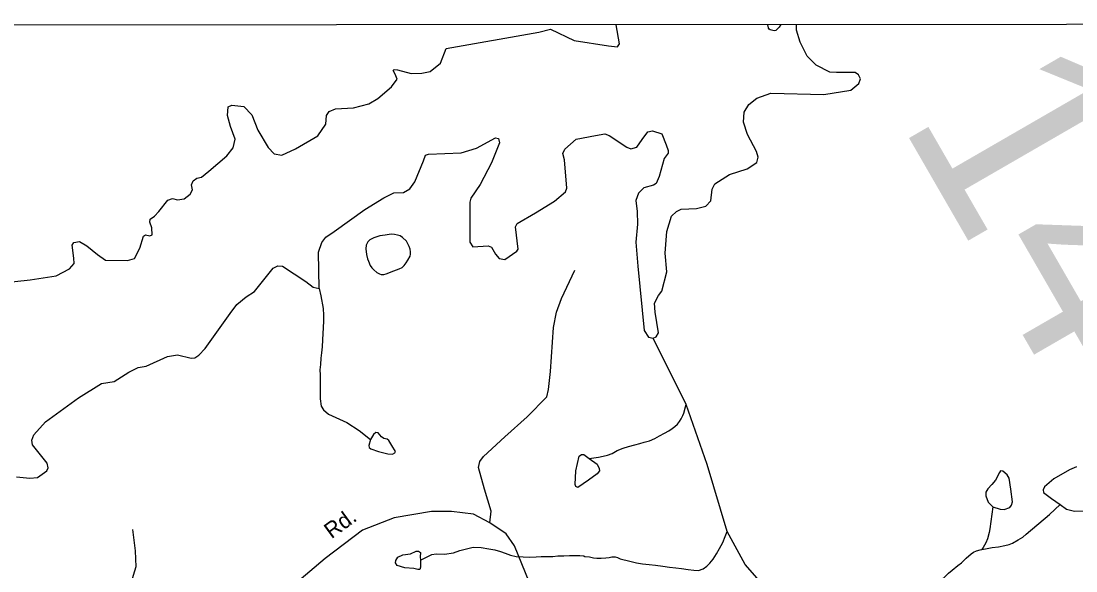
# Model space of a CAD drawing. Extents: x 2056842 to 2160602, y 826753 to 1016856.
# Drawn here: x 2120346 to 2126664, y 1012928 to 1016219 of the extents above; entities that cross this region are included whole.
import ezdxf

# ---------------------------------------------------------------- set-up
doc = ezdxf.new("R2010")
doc.units = 0
for name, color, linetype in [('Exist Boundary Political CountyLine', 7, 'Continuous'), ('Exist Hydrographic Lake Shore', 7, 'Continuous'), ('Exist Hydrographic Misc Water Feature', 7, 'Continuous'), ('Exist Road Non-System Type 51', 7, 'Continuous'), ('Exist Road Secondary Structure Standard Bridge Number Label', 7, 'Continuous'), ('Exist Road Secondary Type 51 Attributed', 7, 'Continuous'), ('Exist Road Secondary Type 51 Label', 7, 'Continuous')]:
    doc.layers.add(name, color=color, linetype=linetype)

msp = doc.modelspace()

# ---------------------------------------------------------------- linework, layer by layer
at = {"layer": 'Exist Boundary Political CountyLine'}
msp.add_lwpolyline([(2139721.4, 1016218.7), (2130978.8, 1016201.4), (2122234, 1016196.3), (2115964.3, 1016192.1), (2110262.3, 1016187.5)], dxfattribs=at)
at = {"layer": 'Exist Hydrographic Lake Shore'}
for points in [[(2120215.3, 1014650), (2120400.2, 1014669), (2120555.3, 1014693.1), (2120635, 1014736.2), (2120664.2, 1014767.8), (2120661.3, 1014799.1), (2120652.4, 1014877.7), (2120662.5, 1014894.1), (2120695.4, 1014899.2), (2120739.8, 1014872.6), (2120803.1, 1014821.9), (2120852.4, 1014787.7), (2120984.1, 1014785.2), (2121024.6, 1014797.9), (2121057.6, 1014859.9), (2121079.1, 1014932.1), (2121091.7, 1014939.8), (2121117.1, 1014933.4), (2121131, 1014939.8), (2121128.5, 1014980.3), (2121117.1, 1015015.8), (2121119.6, 1015032.2), (2121144.9, 1015051.2), (2121171.1, 1015078.7), (2121225.6, 1015145.9), (2121252.2, 1015157.3), (2121282.6, 1015148.4), (2121323.1, 1015154.7), (2121358.5, 1015182.6), (2121372.5, 1015208), (2121367.4, 1015238.4), (2121376.3, 1015262.4), (2121397.8, 1015277.6), (2121425.6, 1015284), (2121471.2, 1015320.7), (2121577.6, 1015412.8), (2121616.8, 1015459.3), (2121628.2, 1015511.3), (2121600.4, 1015587.3), (2121581.4, 1015653.1), (2121585.2, 1015705.1), (2121608, 1015716.5), (2121679.6, 1015707.6), (2121727.7, 1015658.2), (2121764.5, 1015565.7), (2121826.5, 1015463.1), (2121860.7, 1015423.8), (2121907.5, 1015416.2), (2121989.8, 1015454.2), (2122124.1, 1015531.5), (2122170.9, 1015602.5), (2122174.7, 1015653.1), (2122190.7, 1015677.2), (2122228.6, 1015693.7), (2122336.3, 1015700), (2122428.7, 1015722.8), (2122483.1, 1015754.5), (2122564.2, 1015825.5), (2122597.7, 1015871.6), (2122586.3, 1015900.7), (2122574.9, 1015922.2), (2122581.3, 1015928.6), (2122600.3, 1015927.3), (2122682.6, 1015904.5), (2122745.9, 1015907), (2122795.3, 1015917.2), (2122857.3, 1015967.9), (2122891.5, 1016055.3), (2123446.9, 1016152.8), (2123516.6, 1016170.6), (2123658.4, 1016102.1), (2123863.5, 1016071.7), (2123918, 1016064.1), (2123930.6, 1016081.9), (2123909.5, 1016197.2)], [(2124131.3, 1014320.6), (2124149, 1014328.2), (2124162.9, 1014353.6), (2124143.9, 1014476.5), (2124140.1, 1014530.9), (2124164.2, 1014575.3), (2124184.5, 1014601.9), (2124213.6, 1014717.9), (2124203.5, 1014828.8), (2124213.6, 1014959.3), (2124241.4, 1015050.5), (2124270.6, 1015078.4), (2124299.7, 1015092.3), (2124390.8, 1015096.1), (2124447.8, 1015110), (2124476.9, 1015142.6), (2124484.5, 1015213.5), (2124501, 1015245.2), (2124589.6, 1015301), (2124694.7, 1015333.9), (2124753, 1015371.9), (2124760.6, 1015403.6), (2124750.4, 1015439), (2124697.3, 1015540.4), (2124671.9, 1015614.6), (2124675.7, 1015672.9), (2124704.8, 1015719.8), (2124753, 1015756.5), (2124836.5, 1015786.4), (2125153.1, 1015780.1), (2125315.1, 1015805.4), (2125363.2, 1015846), (2125373.4, 1015873.8), (2125362, 1015897.9), (2125340.5, 1015910.6), (2125230.3, 1015911.9), (2125189.8, 1015913.1), (2125108.8, 1015954.9), (2125053, 1016008.1), (2125011.3, 1016093), (2124991, 1016165.2), (2124991, 1016197.9)], [(2122130.4, 1014618.7), (2122127.5, 1014834.7), (2122146.5, 1014894.3), (2122171.8, 1014925.9), (2122221.2, 1014960.2), (2122404.8, 1015090.6), (2122518.7, 1015160.3), (2122578.2, 1015190.7), (2122635.8, 1015192.6), (2122675.1, 1015214.2), (2122704.2, 1015256), (2122756.1, 1015382.7), (2122768.8, 1015416.9), (2122785.2, 1015421.9), (2122981.5, 1015429.5), (2123073.9, 1015457.4), (2123186.7, 1015520.8), (2123204.5, 1015517), (2123212.1, 1015490.4), (2123163.9, 1015370.6), (2123095.6, 1015240.1), (2123038.6, 1015159.1), (2123033.5, 1015135), (2123033.5, 1014895.5), (2123052.5, 1014867.7), (2123143.7, 1014872.7), (2123163.9, 1014865.1), (2123188, 1014824.6), (2123209.5, 1014798), (2123242.4, 1014791.7), (2123315.9, 1014841.1), (2123323.5, 1014853.7), (2123307, 1014986.8), (2123317.1, 1015007), (2123426, 1015070.4), (2123541.3, 1015140.1), (2123605.8, 1015197.1), (2123613.6, 1015219.5), (2123600.9, 1015389.3), (2123590.5, 1015425.7), (2123601.9, 1015452.3), (2123670.3, 1015511.9), (2123786.8, 1015534.7), (2123842.5, 1015543.6), (2123867.8, 1015534.7), (2123972.9, 1015465), (2123998.2, 1015454.9), (2124033.7, 1015463.7), (2124066.6, 1015510.6), (2124099.5, 1015555), (2124128.6, 1015562.6), (2124184.3, 1015543.6), (2124209.7, 1015477.9), (2124222.3, 1015443.7), (2124222.3, 1015428.5), (2124198.3, 1015395.6), (2124167.9, 1015288.4), (2124148.9, 1015246.6), (2124133.7, 1015236.5), (2124076.7, 1015221.3), (2124043.8, 1015189.6), (2124027.3, 1015144), (2124034.9, 1015078.1), (2124038.7, 1015003.4), (2124028.6, 1014894.9), (2124040, 1014751.8), (2124078, 1014367.1), (2124104.6, 1014326.6), (2124131.3, 1014320.6)], [(2120319.3, 1013490.9), (2120398, 1013482.1), (2120443.4, 1013487.1), (2120499.1, 1013526), (2120507.9, 1013543.8), (2120502.9, 1013571.6), (2120414.2, 1013681.9), (2120410.4, 1013711), (2120421.8, 1013741.4), (2120491.5, 1013819.9), (2120689.9, 1013963.7), (2120827.9, 1014049.9), (2120902.6, 1014061.3), (2120990.7, 1014118), (2121046.4, 1014144.7), (2121095.8, 1014153.5), (2121223.7, 1014211.8), (2121283.2, 1014220.7), (2121364.2, 1014200.4), (2121387, 1014202.9), (2121409.8, 1014219.4), (2121449.1, 1014258.3), (2121597.2, 1014468.6), (2121637.7, 1014521.8), (2121693.4, 1014568.7), (2121744.1, 1014600.4), (2121854.9, 1014740.7), (2121884, 1014753.4), (2121910.6, 1014750.9), (2122050.6, 1014659.3), (2122094.9, 1014625.1), (2122130.4, 1014618.7)]]:
    msp.add_lwpolyline(points, dxfattribs=at)
at = {"layer": 'Exist Hydrographic Misc Water Feature'}
for points in [[(2124897, 1016197.8), (2124885.4, 1016183.4), (2124877.6, 1016175.4), (2124873.7, 1016171.3), (2124865.7, 1016163.3), (2124855.7, 1016161.2), (2124847.7, 1016163.2), (2124839.7, 1016165.1), (2124831.7, 1016167.1), (2124825.7, 1016171.1), (2124821.6, 1016177), (2124821.6, 1016181), (2124819.6, 1016185), (2124819.3, 1016197.8)], [(2122627.4, 1014744.4), (2122641.1, 1014756.5), (2122653, 1014772.5), (2122663.1, 1014788.5), (2122677, 1014812.6), (2122678.9, 1014822.7), (2122678.9, 1014836.6), (2122676.8, 1014852.6), (2122670.9, 1014868.6), (2122654.7, 1014900.6), (2122630.7, 1014922.4), (2122616.3, 1014932.4), (2122600.3, 1014938.3), (2122582.3, 1014942.2), (2122562.4, 1014944.1), (2122526.3, 1014938), (2122494.3, 1014933.8), (2122458.6, 1014921.7), (2122434.6, 1014909.6), (2122422.6, 1014897.5), (2122412.7, 1014877.5), (2122410.9, 1014855.5), (2122415, 1014821.5), (2122421.1, 1014795.5), (2122427.1, 1014781.5), (2122437.3, 1014755.6), (2122447.4, 1014741.6), (2122459.5, 1014729.7), (2122477.3, 1014713.8), (2122493.3, 1014705.9), (2122503.5, 1014701.9), (2122517.7, 1014701.9), (2122533.3, 1014706), (2122577.4, 1014724.1), (2122609.4, 1014736.3), (2122627.4, 1014744.4)], [(2122130.4, 1014618.7), (2122141.8, 1014574.4), (2122154.3, 1014498.4), (2122156.6, 1014458.4), (2122156.8, 1014422.4), (2122155, 1014384.4), (2122151.1, 1014310.3), (2122149.4, 1014268.4), (2122145.5, 1014232.3), (2122141.6, 1014200.3), (2122139.8, 1014162.3), (2122136.1, 1014130.3), (2122138.1, 1014100.3), (2122136.3, 1014064.3), (2122136.3, 1014030.3), (2122136.7, 1013957.8), (2122143, 1013914.7), (2122157, 1013891.9), (2122187.4, 1013865.3), (2122296.3, 1013815.9), (2122371, 1013767.8), (2122439.3, 1013713.3)], [(2125123.9, 1012536.3), (2124968, 1012641.6), (2124682.9, 1012965.8), (2124574.2, 1013163.1), (2124454.9, 1013564.6), (2124328.8, 1013923.7), (2124131.3, 1014320.6)], [(2123747.6, 1013601), (2123803.9, 1013609.4), (2123832, 1013613.5), (2123858, 1013619.6), (2123885.9, 1013629.8), (2123915.7, 1013647.9), (2123951.7, 1013662.1), (2123983.7, 1013672.2), (2124021.7, 1013682.4), (2124051.8, 1013690.5), (2124077.6, 1013698.6), (2124109.4, 1013706.7), (2124141.4, 1013720.9), (2124169.5, 1013737), (2124199.5, 1013753.1), (2124225.3, 1013765.2), (2124245.2, 1013779.4), (2124261.2, 1013791.4), (2124277.2, 1013805.4), (2124289.1, 1013821.5), (2124298.9, 1013837.6), (2124308.9, 1013857.6), (2124314.7, 1013871.6), (2124324.7, 1013909.7), (2124328.8, 1013923.7)], [(2122439.3, 1013713.3), (2122427.9, 1013679.1), (2122430.5, 1013666.4), (2122440.6, 1013657.5), (2122486.2, 1013642.3), (2122543.2, 1013628.4), (2122571, 1013625.9), (2122584.9, 1013633.5), (2122587.5, 1013642.3), (2122567.2, 1013679.1), (2122548.2, 1013708.2), (2122538.1, 1013717.1), (2122519.1, 1013720.9), (2122505.2, 1013731), (2122484.9, 1013753.8), (2122471, 1013756.3), (2122457.1, 1013744.9), (2122439.3, 1013713.3)], [(2123747.6, 1013601), (2123795.8, 1013565.6), (2123807.2, 1013541.5), (2123809.7, 1013526.3), (2123797, 1013508.5), (2123743.8, 1013470.5), (2123680.5, 1013427.5), (2123669.1, 1013433.8), (2123664.1, 1013445.2), (2123667.9, 1013526.3), (2123688.1, 1013615), (2123702.1, 1013625.1), (2123717.3, 1013623.8), (2123747.6, 1013601)], [(2126667.4, 1013550), (2126624.3, 1013532.2), (2126531.9, 1013477.8), (2126476.2, 1013430.9), (2126467.3, 1013413.1), (2126469.9, 1013397.9), (2126516.7, 1013361.2), (2126568.6, 1013324.5)], [(2126166, 1013310.5), (2126209, 1013296.6), (2126234.4, 1013295.3), (2126267.3, 1013308), (2126278.7, 1013320.7), (2126283.7, 1013340.9), (2126273.6, 1013416.9), (2126264.7, 1013482.8), (2126252.1, 1013501.8), (2126225.5, 1013524.6), (2126212.8, 1013527.2), (2126205.2, 1013517), (2126181.2, 1013471.4), (2126160.9, 1013444.8), (2126135.6, 1013418.2), (2126124.2, 1013399.2), (2126124.2, 1013376.4), (2126138.1, 1013339.7), (2126166, 1013310.5)], [(2126100.6, 1013055.7), (2126122.7, 1013059.8), (2126162.7, 1013068), (2126200.4, 1013072.2), (2126238.4, 1013080.3), (2126264.4, 1013086.5), (2126284.3, 1013094.6), (2126318.3, 1013112.7), (2126346.2, 1013128.8), (2126366.1, 1013147), (2126505.3, 1013264.9), (2126568.6, 1013324.5)], [(2126166, 1013310.5), (2126148.1, 1013180), (2126144, 1013157.9), (2126134.4, 1013119.9), (2126124.4, 1013095.9), (2126108.6, 1013067.8), (2126100.6, 1013055.7)], [(2126568.6, 1013324.5), (2126606.6, 1013297.9), (2126654.7, 1013285.2), (2126711.7, 1013287.7)], [(2123721.4, 1013014.7), (2123750.9, 1013011.4), (2123774.9, 1013005.6), (2123795, 1013003.6), (2123820.8, 1013003.7), (2123848.9, 1013005.9), (2123868.8, 1013007.9), (2123884.8, 1013012), (2123888.9, 1013012), (2123894.8, 1013012), (2123904.9, 1013012.1), (2123917, 1013008.1), (2123934.8, 1013000.3), (2123992.8, 1012986.5), (2124031.2, 1012976.7), (2124067.1, 1012970.8), (2124107.1, 1012966.9), (2124145.2, 1012961.2), (2124189.1, 1012955.3), (2124229.1, 1012949.5), (2124267.2, 1012945.7), (2124301, 1012941.8), (2124341.2, 1012936.1), (2124375.1, 1012932.2), (2124403.1, 1012930.3), (2124431, 1012940.4), (2124453.2, 1012956.6), (2124470.8, 1012974.6), (2124490.9, 1012998.7), (2124510.8, 1013030.7), (2124528.6, 1013060.8), (2124548.3, 1013096.9), (2124562.5, 1013133), (2124574.2, 1013163.1)], [(2122737.3, 1012992.5), (2122738.5, 1012949.5), (2122734.7, 1012936.8), (2122722.1, 1012935.5), (2122698, 1012941.9), (2122644.8, 1012945.7), (2122598, 1012959.6), (2122589.1, 1012976.1), (2122590.4, 1012990), (2122603, 1013010.3), (2122632.2, 1013022.9), (2122679, 1013029.3), (2122711.9, 1013045.7), (2122727.1, 1013045.7), (2122737.3, 1013036.9), (2122736, 1013012.8), (2122737.3, 1012992.5)], [(2122737.3, 1012992.5), (2122805.6, 1013025.5), (2122832.2, 1013029.3), (2122881.6, 1013028), (2122936, 1013035.6), (2122972.8, 1013049.5), (2123052.7, 1013070.4), (2123100.7, 1013068.5), (2123146.6, 1013060.7), (2123182.7, 1013052.9), (2123216.7, 1013043), (2123244.8, 1013033.2), (2123276.8, 1013021.4), (2123310.8, 1013013.5), (2123352.9, 1013011.6), (2123389, 1013009.9), (2123430.8, 1013012), (2123460.9, 1013014.2), (2123498.9, 1013014.3), (2123530.9, 1013014.5), (2123560.8, 1013018.6), (2123596.9, 1013018.7), (2123630.9, 1013018.9), (2123662.9, 1013019), (2123692.8, 1013019.1), (2123712.9, 1013017.3)], [(2125681.9, 1012741.9), (2125709.9, 1012770.1), (2125747.7, 1012794.3), (2125777.6, 1012812.3), (2125815.5, 1012838.5), (2125855.3, 1012870.7), (2125889.2, 1012902.9), (2125901.1, 1012914.8), (2125923.2, 1012933), (2125956.8, 1012959.1), (2125979, 1012975.2), (2126006.9, 1013003.3), (2126036.6, 1013029.5), (2126050.5, 1013039.5), (2126068.6, 1013047.6), (2126090.5, 1013053.8), (2126100.6, 1013055.7)], [(2123712.9, 1013017.3), (2123716.8, 1013017.3), (2123721.4, 1013014.7)]]:
    msp.add_lwpolyline(points, dxfattribs=at)
at = {"layer": 'Exist Road Non-System Type 51'}
for points in [[(2123153.9, 1013216.1), (2123161.3, 1013285.9), (2123121.6, 1013417.6), (2123085.3, 1013547), (2123092.7, 1013582.8), (2123115.3, 1013612.3), (2123243.5, 1013729.2), (2123377.3, 1013850.7), (2123494.7, 1013969.3), (2123503.8, 1014013.6), (2123517.4, 1014120.3), (2123533.9, 1014385.4), (2123553.1, 1014476.2), (2123582.1, 1014557.3), (2123661.5, 1014727.6)], [(2121013.5, 1013175.1), (2121029.8, 1013047.7), (2121033.1, 1012952.9), (2121003.7, 1012854.9), (2120958, 1012779.7), (2120935.1, 1012694.8), (2120922.1, 1012603.3), (2120909, 1012518.3), (2120912.3, 1012459.5), (2120938.4, 1012430.1), (2121020, 1012423.6), (2121104.9, 1012413.8), (2121232.3, 1012368), (2121268.2, 1012345.2), (2121297.6, 1012312.5), (2121374.6, 1012100.6)]]:
    msp.add_lwpolyline(points, dxfattribs=at)
at = {"layer": 'Exist Road Secondary Type 51 Attributed'}
msp.add_lwpolyline([(2123410.6, 1012808.9), (2123301.9, 1013077.5), (2123250.3, 1013150.3), (2123153.9, 1013216.1), (2123056.4, 1013267.2), (2122923.7, 1013283.1), (2122804, 1013282.5), (2122579.4, 1013246.2), (2122391.1, 1013171.3), (2122167.7, 1013001), (2121984, 1012846.6)], dxfattribs=at)

# ---------------------------------------------------------------- texts
at = {"layer": 'Exist Road Secondary Structure Standard Bridge Number Label'}
msp.add_text('144', height=1230.31, rotation=300, dxfattribs=at).set_placement((2125601.5, 1015627.3))
at = {"layer": 'Exist Road Secondary Type 51 Label'}
msp.add_text('Rd.', height=95, rotation=36.23432, dxfattribs=at).set_placement((2122205, 1013116.4))

doc.saveas('drawing.dxf')
